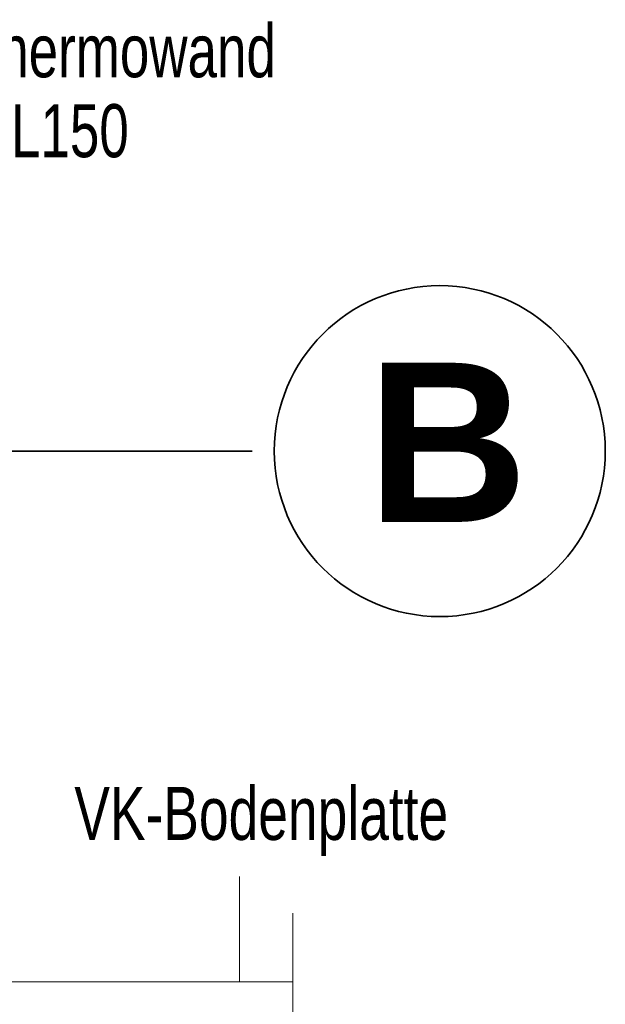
# Model space of a CAD drawing. Header units: metres. Extents: x 1314 to 1415, y -87 to -52.
# Tile 483 of 656: x 1404.324 to 1404.765, y -73.912 to -73.17. Entities that reach past the tile are written whole.
import ezdxf

# ---------------------------------------------------------------- set-up
doc = ezdxf.new("R2010")
doc.units = ezdxf.units.M
for name, pattern in [('AUSGEZOGEN', [0]), ('STRICHLINIE2_S3', [0.275, 0.2, -0.075]), ('STRICHPUNKT2_S5', [0.5, 0.35, -0.05, 0.05, -0.05])]:
    doc.linetypes.add(name, pattern=pattern)
doc.layers.add('XR$9$_42143', color=7, linetype='Continuous')
doc.layers.add('XR$9$_42154', color=7, linetype='Continuous')
for name, color, linetype, lineweight in [('XR$9$Achsen', 4, 'AUSGEZOGEN', 13), ('XR$9$Text 1_100', 3, 'AUSGEZOGEN', 18), ('XR$9$Wand Mauerwerk tr_1', 42, 'AUSGEZOGEN', 18)]:
    doc.layers.add(name, color=color, linetype=linetype, lineweight=lineweight)
doc.styles.add('ARIAL', font='arial.ttf')

msp = doc.modelspace()

# ---------------------------------------------------------------- linework, layer by layer
at = {"layer": 'XR$9$_42143', "color": 7, "linetype": 'AUSGEZOGEN', "lineweight": 13, "transparency": 33554687}
msp.add_line((1404.01996, -73.89537), (1404.52996, -73.89537), dxfattribs=at)
at = {"layer": 'XR$9$_42154', "color": 7, "linetype": 'STRICHLINIE2_S3', "lineweight": 13, "transparency": 33554687}
msp.add_line((1404.52996, -74.0436), (1404.52996, -73.8436), dxfattribs=at)
at = {"layer": 'XR$9$Achsen', "color": 4, "linetype": 'STRICHPUNKT2_S5', "lineweight": 35, "transparency": 33554687}
msp.add_line((1400.24931, -73.49537), (1404.51596, -73.49537), dxfattribs=at)
at = {"layer": 'XR$9$Achsen', "color": 4, "linetype": 'AUSGEZOGEN', "lineweight": 35, "transparency": 33554687}
msp.add_circle((1404.6407, -73.49537), 0.12474, dxfattribs=at)
at = {"layer": 'XR$9$Wand Mauerwerk tr_1', "color": 7, "linetype": 'AUSGEZOGEN', "lineweight": 18, "transparency": 33554687}
msp.add_line((1404.48967, -73.8161), (1404.48967, -73.89537), dxfattribs=at)

# ---------------------------------------------------------------- texts
at = {"layer": 'XR$9$Achsen', "color": 4, "linetype": 'AUSGEZOGEN', "lineweight": 35, "transparency": 33554687, "insert": (1404.58602, -73.54876), "char_height": 0.12, "width": 0.186482, "attachment_point": 7, "style": 'ARIAL'}
msp.add_mtext('\\A1;{\\fArial|i0|b1;\\H0.120000;\\W1.000000;\\C4;B}\\P', dxfattribs=at)
at = {"layer": 'XR$9$Text 1_100', "color": 3, "linetype": 'AUSGEZOGEN', "lineweight": 18, "transparency": 33554687, "insert": (1404.28425, -73.17357), "char_height": 0.04, "width": 0.2486415, "attachment_point": 1, "line_spacing_factor": 0.903614, "style": 'ARIAL'}
msp.add_mtext('\\A1;{\\fArial|i0|b0;\\H0.040000;\\W0.714286;\\C3;Thermowand}\\P{\\fArial|i0|b0;\\H0.040000;\\W0.714286;\\C3;ML150}\\P', dxfattribs=at)
at = {"layer": 'XR$9$Text 1_100', "color": 3, "linetype": 'AUSGEZOGEN', "lineweight": 18, "transparency": 33554687, "insert": (1404.36523, -73.80056), "char_height": 0.04, "width": 0.2952999, "attachment_point": 7, "style": 'ARIAL'}
msp.add_mtext('\\W0.72;VK-Bodenplatte', dxfattribs=at)

doc.saveas('drawing.dxf')
